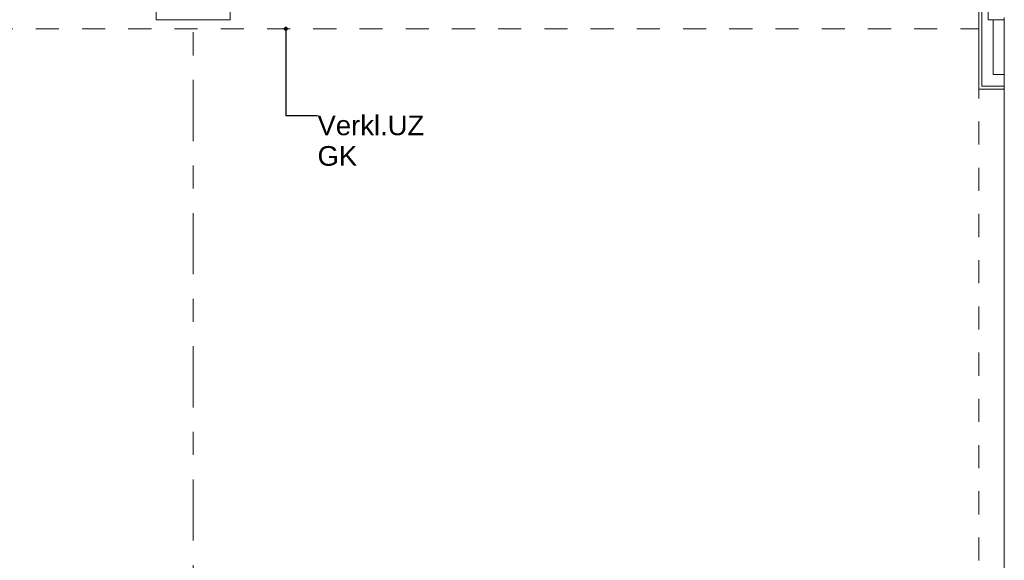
# Model space of a CAD drawing. Header units: metres. Extents: x -4 to 100, y -11 to 17.
# Tile 539 of 656: x 42.98 to 47.24, y 10.65 to 12.99. Entities that reach past the tile are written whole.
import ezdxf

# ---------------------------------------------------------------- set-up
doc = ezdxf.new("R2010")
doc.units = ezdxf.units.M
doc.header["$MEASUREMENT"] = 0
doc.linetypes.add('Strichlinie doppelt', pattern=[0.546806, 0.264583, -0.105833, 0.070556, -0.105833])
doc.linetypes.add('Untersicht', pattern=[0.1, 0.075, -0.025])
for name, color, linetype in [('152 - Bemaßung_ Beschriftung.Ausbau', 7, 'Continuous'), ('451 - Universal.Achsen Raster', 7, 'Continuous'), ('605 - Struktur.Wand Innen', 7, 'Continuous'), ('650 - Abdeckung.Fußboden Aufbau', 7, 'Continuous'), ('Neubau_152 - Bemaßung_ Beschriftung.Ausbau', 7, 'Continuous'), ('Neubau_606 - Struktur.Wand Innen Ausbau', 7, 'Continuous'), ('Neubau_653 - Abdeckung.TB Verkofferung', 7, 'Continuous')]:
    doc.layers.add(name, color=color, linetype=linetype)
doc.styles.add('ERSTELLTER_STIL_2', font='txt')
doc.dimstyles.new('ERSTELLTER_STIL__5', dxfattribs={"dimtxt": 0.1, "dimasz": 0.0532, "dimexe": 0.18, "dimexo": 0.0625, "dimgap": 0, "dimtad": 1, "dimtih": 1, "dimtoh": 1, "dimzin": 0, "dimdsep": 46, "dimtxsty": 'ERSTELLTER_STIL_2', "dimblk": 'ARROWHEAD_2', "dimblk1": 'ARROWHEAD_2', "dimblk2": 'ARROWHEAD_2', "dimcen": 0.09, "dimse1": 1, "dimse2": 1, "dimclrd": 7, "dimclre": 7, "dimclrt": 7, "dimazin": 0, "dimtfac": 1, "dimtdec": 4, "dimtmove": 0, "dimatfit": 3, "dimfxl": 1, "dimtolj": 1, "dimtzin": 0, "dimarcsym": 0})
doc.dimstyles.new('ERSTELLTER_STIL__8', dxfattribs={"dimtxt": 0.18, "dimasz": 0.03648, "dimexe": 0.18, "dimexo": 0.0625, "dimgap": 0, "dimtad": 0, "dimtih": 1, "dimtoh": 1, "dimdec": 4, "dimzin": 0, "dimdsep": 46, "dimcen": 0.09, "dimadec": 0, "dimazin": 0, "dimtfac": 1, "dimtdec": 4, "dimtmove": 0, "dimatfit": 3, "dimldrblk": 'ARROWHEAD_11', "dimfxl": 1, "dimtolj": 1, "dimtzin": 0, "dimarcsym": 0})
pattern_1 = [(45, (0, 0), (-0.01767767, 0.01767767), [0, -0.025])]

# ---------------------------------------------------------------- blocks, each defined once
blk = doc.blocks.new('ARROWHEAD_11')
at = {"color": 0, "linetype": 'Continuous', "lineweight": 0}
blk.add_line((0, 0), (-1, 0), dxfattribs=at)
at = {"color": 0, "linetype": 'Continuous', "lineweight": 0, "const_width": 0.25, "flags": 128}
blk.add_lwpolyline([(-0.125, 0, 1), (0.125, 0, 1)], format="xyb", close=True, dxfattribs=at)
blk = doc.blocks.new('*D340')
at = {"layer": '152 - Bemaßung_ Beschriftung.Ausbau', "color": 7, "linetype": 'Continuous', "lineweight": 5}
for p, q in [((40.2302, 15.39), (40.1898, 15.32)), ((40.21, 15.3025), (40.21, 15.4075)), ((47.2602, 15.39), (47.2198, 15.32)), ((40.05, 15.355), (40.21, 15.355)), ((40.21, 15.355), (47.24, 15.355))]:
    blk.add_line(p, q, dxfattribs=at)
at = {"layer": '152 - Bemaßung_ Beschriftung.Ausbau', "color": 7, "lineweight": 5, "char_height": 0.1, "attachment_point": 7, "style": 'ERSTELLTER_STIL_2'}
for s, insert in [('\\A1;{\\pql;\\fArial|b0|i0|c0|p38;7,03}', (43.5161, 15.375)), ('\\A1;{\\pql;\\fArial|b0|i0|c0|p38;17}', (47.068, 15.375))]:
    blk.add_mtext(s, dxfattribs=dict(at, insert=insert))
blk = doc.blocks.new('ARROWHEAD_2')
at = {"color": 0, "linetype": 'Continuous', "lineweight": 0}
for p, q in [((0, 0), (-1, 0)), ((-0.378, -0.655), (0.378, 0.655))]:
    blk.add_line(p, q, dxfattribs=at)
blk = doc.blocks.new('*D341')
at = {"layer": '152 - Bemaßung_ Beschriftung.Ausbau', "color": 7, "linetype": 'Continuous', "lineweight": 5}
for p, q in [((47.2602, 15.39), (47.2198, 15.32)), ((47.24, 15.3025), (47.24, 15.4075)), ((47.4302, 15.39), (47.3898, 15.32)), ((40.21, 15.355), (47.24, 15.355)), ((47.24, 15.355), (47.41, 15.355))]:
    blk.add_line(p, q, dxfattribs=at)
blk = doc.blocks.new('*D342')
at = {"layer": '152 - Bemaßung_ Beschriftung.Ausbau', "color": 7, "linetype": 'Continuous', "lineweight": 5}
for p, q in [((47.4302, 15.39), (47.3898, 15.32)), ((47.41, 15.3025), (47.41, 15.4075)), ((50.8602, 15.39), (50.8198, 15.32)), ((47.24, 15.355), (47.41, 15.355)), ((47.41, 15.355), (50.84, 15.355))]:
    blk.add_line(p, q, dxfattribs=at)
at = {"layer": '152 - Bemaßung_ Beschriftung.Ausbau', "color": 7, "lineweight": 5, "char_height": 0.1, "attachment_point": 7, "style": 'ERSTELLTER_STIL_2'}
for s, insert in [('\\A1;{\\pql;\\fArial|b0|i0|c0|p38;3,43}', (48.9161, 15.375)), ('\\A1;{\\pql;\\fArial|b0|i0|c0|p38;17}', (50.668, 15.375))]:
    blk.add_mtext(s, dxfattribs=dict(at, insert=insert))

msp = doc.modelspace()

# ---------------------------------------------------------------- hatches: boundary and pattern name
at = {"layer": 'Neubau_606 - Struktur.Wand Innen Ausbau', "linetype": 'Continuous', "lineweight": 0, "true_color": 0x000000}
h = msp.add_hatch(dxfattribs=at)
h.set_pattern_fill('Gips_0001', color=18, style=0, pattern_type=2)
h.set_pattern_definition(pattern_1)
h.paths.add_polyline_path([(47.1425, 12.7025), (47.1425, 13.445), (47.13, 13.445), (47.13, 12.7025)])
h = msp.add_hatch(dxfattribs=at)
h.set_pattern_fill('Gips_0001', color=18, style=0, pattern_type=2)
h.set_pattern_definition(pattern_1)
h.paths.add_polyline_path([(47.13, 12.69), (47.1425, 12.69), (47.1425, 12.7025)])
h = msp.add_hatch(dxfattribs=at)
h.set_pattern_fill('Gips_0001', color=18, style=0, pattern_type=2)
h.set_pattern_definition(pattern_1)
h.paths.add_polyline_path([(47.13, 12.7025), (47.13, 12.69), (47.1425, 12.7025)])
h = msp.add_hatch(dxfattribs=at)
h.set_pattern_fill('Gips_0001', color=18, style=0, pattern_type=2)
h.set_pattern_definition(pattern_1)
h.paths.add_polyline_path([(47.1425, 12.7025), (47.1425, 12.69), (47.24, 12.69), (47.24, 12.7025)])

# ---------------------------------------------------------------- linework, layer by layer
at = {"layer": '451 - Universal.Achsen Raster', "color": 160, "linetype": 'Strichlinie doppelt', "lineweight": 9, "true_color": 0x3232ff}
msp.add_line((43.73, -10.585), (43.73, 16.355), dxfattribs=at)
at = {"layer": '605 - Struktur.Wand Innen', "color": 7, "linetype": 'Continuous', "lineweight": 18, "flags": 128}
msp.add_lwpolyline([(47.24, 13), (47.24, 8.5)], dxfattribs=at)
at = {"layer": '650 - Abdeckung.Fußboden Aufbau', "color": 7, "linetype": 'Continuous', "lineweight": 13, "flags": 128}
msp.add_lwpolyline([(47.17, 8.2555), (47.17, 8.51), (47.24, 8.51), (47.24, 12.99), (47.17, 12.99), (47.17, 13.445), (43.89, 13.445), (43.89, 12.99), (43.57, 12.99), (43.57, 13.445), (40.29, 13.445), (40.29, 12.99), (40.21, 12.99)], dxfattribs=at)
at = {"layer": 'Neubau_606 - Struktur.Wand Innen Ausbau', "color": 1, "linetype": 'Continuous', "lineweight": 5}
for p, q in [((47.1425, 13.445), (47.1425, 12.7525)), ((47.1425, 12.7525), (47.1425, 12.7025)), ((47.1425, 12.7025), (47.1925, 12.7025)), ((47.1425, 12.7025), (47.1925, 12.7025)), ((47.1925, 12.7025), (47.24, 12.7025))]:
    msp.add_line(p, q, dxfattribs=at)
at = {"layer": 'Neubau_606 - Struktur.Wand Innen Ausbau', "color": 1, "linetype": 'Continuous', "lineweight": 5, "flags": 128}
for points in [[(47.13, 13.445), (47.13, 12.69)], [(47.1925, 12.7525), (47.1925, 12.99)], [(47.24, 12.7525), (47.1925, 12.7525)], [(47.24, 12.7025), (47.24, 12.7525)], [(47.24, 12.69), (47.24, 12.7025)], [(47.13, 12.69), (47.1425, 12.69)], [(47.1425, 12.69), (47.24, 12.69)]]:
    msp.add_lwpolyline(points, dxfattribs=at)
at = {"layer": 'Neubau_653 - Abdeckung.TB Verkofferung', "color": 1, "linetype": 'Untersicht', "lineweight": 9}
for p, q in [((47.13, 12.9505), (47.13, 13.505)), ((22.05, 12.9505), (47.13, 12.9505)), ((47.13, 8.6495), (47.13, 12.69)), ((47.24, 12.69), (47.13, 12.69)), ((47.24, 8.6495), (47.24, 12.69))]:
    msp.add_line(p, q, dxfattribs=at)

# ---------------------------------------------------------------- texts
at = {"layer": 'Neubau_152 - Bemaßung_ Beschriftung.Ausbau', "color": 1, "linetype": 'Continuous', "lineweight": 13, "insert": (44.2687, 12.5753), "char_height": 0.085, "attachment_point": 1, "line_spacing_factor": 0.933036, "style": 'ERSTELLTER_STIL_2'}
msp.add_mtext('\\A1;{\\pql;\\fArial|b0|i0|c0|p38;Verkl.U\\fArial|b0|i0|c0|p38;Z\\P\\pql;\\fArial|b0|i0|c0|p38;GK}', dxfattribs=at)

# ---------------------------------------------------------------- dimensions: what is measured, and where the dimension line sits
at = {"layer": '152 - Bemaßung_ Beschriftung.Ausbau', "color": 7, "linetype": 'Continuous', "lineweight": 5}
for base, p1, p2, picture, middle in [((47.24, 15.355), (40.21, 10.7286), (47.24, 10.7347), '*D340', (43.646, 15.425)), ((50.84, 15.355), (47.41, 10.7347), (50.84, 10.7194), '*D342', (49.046, 15.425)), ((47.41, 15.355), (47.24, 10.7347), (47.41, 10.7347), '*D341', (47.1443, 15.425))]:
    dim = msp.add_linear_dim(base=base, p1=p1, p2=p2, angle=0, dimstyle='ERSTELLTER_STIL__5', dxfattribs=at)
    dim.commit()
    dim.dimension.update_dxf_attribs({"geometry": picture, "text_midpoint": middle, "dimtype": 160})

# ---------------------------------------------------------------- leaders
at = {"layer": 'Neubau_152 - Bemaßung_ Beschriftung.Ausbau', "color": 1, "linetype": 'Continuous', "lineweight": 13, "annotation_type": 0, "has_hookline": 1, "hookline_direction": 0, "text_width": 0.458}
msp.add_leader([(44.1314, 12.9505), (44.1314, 12.5753), (44.2687, 12.5753)], dimstyle='ERSTELLTER_STIL__8', dxfattribs=at)

doc.saveas('drawing.dxf')
